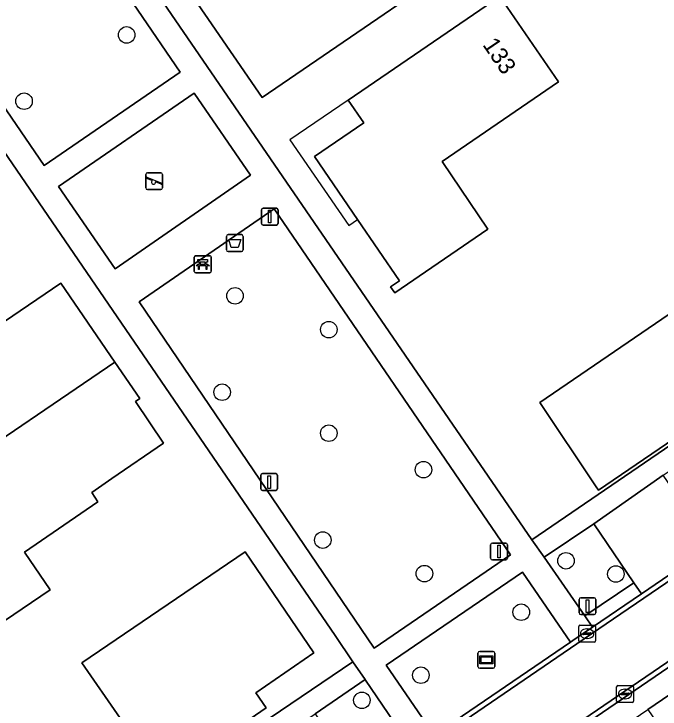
# Model space of a CAD drawing. Extents: x 155275 to 156265, y 382654 to 383635.
# Drawn here: x 155687.84 to 155726.1, y 383354.97 to 383396.14 of the extents above; entities that cross this region are included whole.
import ezdxf

# ---------------------------------------------------------------- set-up
doc = ezdxf.new("R2010")
doc.units = 0
for name, color, linetype in [('IMGEO_Afvalbak', 7, 'Continuous'), ('IMGEO_Bank', 7, 'Continuous'), ('IMGEO_Boom', 7, 'Continuous'), ('IMGEO_Erf', 7, 'Continuous'), ('IMGEO_Groenvoorziening', 7, 'Continuous'), ('IMGEO_Informatiebord', 7, 'Continuous'), ('IMGEO_Kolk', 7, 'Continuous'), ('IMGEO_Lichtmast', 7, 'Continuous'), ('IMGEO_Pand', 7, 'Continuous'), ('IMGEO_Pand_nummerreeks', 7, 'Continuous'), ('IMGEO_Pand_overbouw', 7, 'Continuous'), ('IMGEO_Parkeervlak_open', 7, 'Continuous'), ('IMGEO_Rijbaan_lokaal_gesloten', 7, 'Continuous'), ('IMGEO_Rijbaan_lokaal_open', 7, 'Continuous'), ('IMGEO_Speelvoorziening', 7, 'Continuous'), ('IMGEO_Terreindeel_zand', 7, 'Continuous'), ('IMGEO_Voetpad_open', 7, 'Continuous')]:
    doc.layers.add(name, color=color, linetype=linetype)

msp = doc.modelspace()

# ---------------------------------------------------------------- linework, layer by layer
at = {"layer": 'IMGEO_Afvalbak'}
for p, q in [((155700.423, 383382.17), (155700.423, 383382.97)), ((155700.423, 383382.97), (155700.423, 383382.17)), ((155700.523, 383383.07), (155701.313, 383383.07)), ((155701.313, 383383.07), (155700.523, 383383.07)), ((155701.413, 383382.97), (155701.413, 383382.17)), ((155701.413, 383382.17), (155701.413, 383382.97)), ((155701.313, 383382.07), (155700.523, 383382.07)), ((155700.523, 383382.07), (155701.313, 383382.07))]:
    msp.add_line(p, q, dxfattribs=at)
msp.add_lwpolyline([(155700.566, 383382.784), (155701.27, 383382.784), (155701.121, 383382.314), (155700.715, 383382.314), (155700.566, 383382.784)], dxfattribs=at)
for centre, start, end in [((155700.523, 383382.97), 90, 180), ((155700.523, 383382.97), 90, 180), ((155701.313, 383382.97), 0, 90), ((155701.313, 383382.97), 360, 90), ((155700.523, 383382.17), 180, 270), ((155700.523, 383382.17), 180, 270), ((155701.313, 383382.17), 270, 0), ((155701.313, 383382.17), 270, 0)]:
    msp.add_arc(centre, 0.1, start, end, dxfattribs=at)
at = {"layer": 'IMGEO_Bank'}
for p, q in [((155698.522, 383380.891), (155698.522, 383381.732)), ((155698.522, 383381.732), (155698.522, 383380.891)), ((155698.597, 383381.816), (155699.438, 383381.816)), ((155699.438, 383381.816), (155698.597, 383381.816)), ((155699.522, 383381.741), (155699.522, 383380.9)), ((155699.522, 383380.9), (155699.522, 383381.741)), ((155699.219, 383381.214), (155698.826, 383381.214)), ((155698.831, 383381.322), (155698.831, 383381.428)), ((155698.875, 383381.428), (155698.875, 383381.322)), ((155699.163, 383381.434), (155698.881, 383381.434)), ((155698.881, 383381.316), (155699.163, 383381.316)), ((155699.169, 383381.322), (155699.169, 383381.428)), ((155699.213, 383381.428), (155699.213, 383381.322)), ((155699.447, 383380.816), (155698.606, 383380.816)), ((155698.606, 383380.816), (155699.447, 383380.816))]:
    msp.add_line(p, q, dxfattribs=at)
for points in [[(155698.825, 383381.434), (155698.739, 383381.434), (155698.739, 383381.595), (155699.302, 383381.595), (155699.302, 383381.434), (155699.219, 383381.434)], [(155698.769, 383381.214), (155698.627, 383381.214), (155698.739, 383381.316), (155698.825, 383381.316)], [(155698.819, 383381.207), (155698.819, 383381), (155698.776, 383381), (155698.776, 383381.207)], [(155699.219, 383381.316), (155699.302, 383381.316), (155699.414, 383381.214), (155699.275, 383381.214)], [(155699.269, 383381.207), (155699.269, 383381), (155699.225, 383381), (155699.225, 383381.207)]]:
    msp.add_lwpolyline(points, dxfattribs=at)
for centre, radius, start, end in [((155698.6, 383381.738), 0.0779, 92.4484, 184.2845), ((155698.6, 383381.738), 0.0779, 92.4484, 184.2845), ((155699.444, 383381.738), 0.0779, 2.4484, 94.2845), ((155699.444, 383381.738), 0.0779, 2.4484, 94.2845), ((155698.769, 383381.207), 0.00671, 2.8957, 87.1043), ((155698.826, 383381.207), 0.00671, 92.8957, 177.1043), ((155698.824, 383381.427), 0.00671, 2.8957, 87.1043), ((155698.824, 383381.323), 0.00671, 272.8957, 357.1043), ((155698.881, 383381.427), 0.00671, 92.8957, 177.1043), ((155698.881, 383381.323), 0.00671, 182.8957, 267.1043), ((155699.163, 383381.427), 0.00671, 2.8957, 87.1043), ((155699.163, 383381.323), 0.00671, 272.8957, 357.1043), ((155699.22, 383381.427), 0.00671, 92.8957, 177.1043), ((155699.22, 383381.323), 0.00671, 182.8957, 267.1043), ((155699.218, 383381.207), 0.00671, 2.8957, 87.1043), ((155699.275, 383381.207), 0.00671, 92.8957, 177.1043), ((155698.6, 383380.894), 0.0779, 182.4484, 274.2845), ((155698.6, 383380.894), 0.0779, 182.4484, 274.2845), ((155699.444, 383380.894), 0.0779, 272.4484, 4.2845), ((155699.444, 383380.894), 0.0779, 272.4484, 4.2845)]:
    msp.add_arc(centre, radius, start, end, dxfattribs=at)
at = {"layer": 'IMGEO_Boom'}
for centre in [(155694.516, 383394.9), (155688.442, 383390.975), (155700.935, 383379.446), (155706.488, 383377.443), (155700.17, 383373.738), (155706.488, 383371.311), (155712.093, 383369.15), (155706.129, 383364.98), (155720.531, 383363.753), (155712.148, 383362.995), (155723.485, 383362.969), (155717.882, 383360.709), (155711.94, 383356.975), (155708.447, 383355.49)]:
    msp.add_circle(centre, 0.489, dxfattribs=at)
at = {"layer": 'IMGEO_Erf'}
for points in [[(155689.573, 383454.56), (155686.888, 383452.74), (155667.515, 383439.536), (155668.209, 383438.49), (155691.786, 383403.993), (155718.509, 383364.995), (155740.511, 383380.044), (155700.458, 383438.718), (155700.636, 383438.742)], [(155657.299, 383431.777), (155657.022, 383432.185), (155634.905, 383417.186), (155657.35, 383384.321), (155685.798, 383342.799), (155707.917, 383357.778), (155706.87, 383359.32)], [(155717.794, 383401.632), (155702.536, 383391.189), (155697.446, 383398.616), (155702.113, 383401.815), (155704.103, 383398.888), (155704.128, 383398.905), (155709.947, 383402.867), (155707.947, 383405.797), (155712.715, 383409.053)], [(155716.611, 383397.2), (155720.092, 383392.117), (155713.193, 383387.397), (155715.911, 383383.397), (155710.394, 383379.624), (155710.149, 383379.978), (155710.669, 383380.333), (155708.183, 383383.97), (155705.636, 383387.696), (155708.569, 383389.69), (155707.643, 383391.043)], [(155736.805, 383385.3), (155740.354, 383380.134), (155722.452, 383367.931), (155722.281, 383368.188), (155718.991, 383373.131), (155731.445, 383381.636), (155731.672, 383381.792)], [(155676.001, 383374.285), (155679.826, 383376.894), (155681.363, 383374.67), (155685.708, 383377.643), (155686.078, 383377.098), (155687.286, 383377.925), (155690.617, 383380.203), (155693.821, 383375.522), (155695.296, 383373.366), (155695.031, 383373.186), (155696.707, 383370.712), (155693.642, 383368.618), (155692.452, 383367.806), (155692.81, 383367.255), (155688.46, 383364.27), (155689.99, 383362.038), (155686.157, 383359.44), (155683.96, 383362.652), (155686.568, 383364.436), (155683.705, 383368.644), (155680.832, 383372.872), (155678.207, 383371.082)], [(155701.527, 383364.294), (155705.591, 383358.305), (155702.158, 383355.941), (155702.775, 383355.037), (155693.566, 383348.712), (155691.075, 383352.342), (155694.125, 383354.435), (155691.858, 383357.712)]]:
    msp.add_lwpolyline(points, close=True, dxfattribs=at)
msp.add_lwpolyline([(155745.715, 383368.811), (155725.382, 383354.939), (155763.878, 383298.522), (155764.327, 383297.885), (155764.413, 383298.003), (155764.346, 383298.049), (155765.665, 383299.955), (155765.785, 383299.873), (155772.022, 383308.374), (155772.167, 383308.3), (155804.469, 383352.147)], dxfattribs=at)
at = {"layer": 'IMGEO_Groenvoorziening'}
for points in [[(155671.715, 383413.396), (155689.641, 383387.16), (155697.682, 383392.701), (155680.127, 383418.418), (155674.678, 383414.539), (155674.299, 383415.086)], [(155695.25, 383379.093), (155709.178, 383358.572), (155717.245, 383364.098), (155703.253, 383384.6)], [(155722.181, 383365.939), (155719.23, 383363.961), (155721.652, 383360.486), (155724.558, 383362.458)], [(155720.795, 383358.936), (155717.961, 383363.071), (155709.882, 383357.573), (155712.721, 383353.417)], [(155708.636, 383356.718), (155705.676, 383354.691), (155708.061, 383351.183), (155711.009, 383353.222), (155708.663, 383356.678)]]:
    msp.add_lwpolyline(points, close=True, dxfattribs=at)
at = {"layer": 'IMGEO_Informatiebord'}
for p, q in [((155715.32, 383357.488), (155715.32, 383358.288)), ((155715.32, 383358.288), (155715.32, 383357.488)), ((155715.42, 383358.388), (155716.21, 383358.388)), ((155716.21, 383358.388), (155715.42, 383358.388)), ((155716.31, 383358.288), (155716.31, 383357.488)), ((155716.31, 383357.488), (155716.31, 383358.288)), ((155716.21, 383357.388), (155715.42, 383357.388)), ((155715.42, 383357.388), (155716.21, 383357.388))]:
    msp.add_line(p, q, dxfattribs=at)
for points in [[(155715.421, 383358.12), (155716.209, 383358.12), (155716.209, 383357.656), (155715.421, 383357.656), (155715.421, 383358.12)], [(155715.486, 383358.055), (155715.486, 383357.721), (155716.144, 383357.721), (155716.144, 383358.055), (155715.486, 383358.055)]]:
    msp.add_lwpolyline(points, dxfattribs=at)
for centre, start, end in [((155715.42, 383358.288), 90, 180), ((155715.42, 383358.288), 90, 180), ((155716.21, 383358.288), 0, 90), ((155716.21, 383358.288), 360, 90), ((155715.42, 383357.488), 180, 270), ((155715.42, 383357.488), 180, 270), ((155716.21, 383357.488), 270, 0), ((155716.21, 383357.488), 270, 0)]:
    msp.add_arc(centre, 0.1, start, end, dxfattribs=at)
at = {"layer": 'IMGEO_Kolk'}
for p, q in [((155721.283, 383359.01), (155721.283, 383359.862)), ((155721.358, 383359.936), (155722.21, 383359.936)), ((155721.771, 383359.716), (155721.796, 383359.716)), ((155722.284, 383359.862), (155722.284, 383359.01)), ((155721.542, 383359.43), (155721.542, 383359.442)), ((155721.98, 383359.393), (155721.582, 383359.393)), ((155721.585, 383359.479), (155721.983, 383359.479)), ((155722.026, 383359.442), (155722.026, 383359.43)), ((155722.21, 383358.936), (155721.358, 383358.936)), ((155721.794, 383359.156), (155721.769, 383359.156)), ((155723.606, 383356.367), (155724.458, 383356.367)), ((155723.531, 383355.441), (155723.531, 383356.293)), ((155724.019, 383356.147), (155724.044, 383356.147)), ((155724.532, 383356.293), (155724.532, 383355.441)), ((155723.79, 383355.861), (155723.79, 383355.873)), ((155724.228, 383355.824), (155723.83, 383355.824)), ((155723.833, 383355.91), (155724.231, 383355.91)), ((155724.042, 383355.587), (155724.017, 383355.587)), ((155724.274, 383355.873), (155724.274, 383355.861)), ((155724.458, 383355.367), (155723.606, 383355.367))]:
    msp.add_line(p, q, dxfattribs=at)
for points in [[(155721.283, 383359.01), (155721.283, 383359.862)], [(155721.358, 383359.936), (155722.21, 383359.936)], [(155722.284, 383359.862), (155722.284, 383359.01)], [(155722.21, 383358.936), (155721.358, 383358.936)], [(155723.606, 383356.367), (155724.458, 383356.367)], [(155723.531, 383355.441), (155723.531, 383356.293)], [(155724.532, 383356.293), (155724.532, 383355.441)], [(155724.458, 383355.367), (155723.606, 383355.367)]]:
    msp.add_lwpolyline(points, dxfattribs=at)
for centre, radius, start, end in [((155721.36, 383359.86), 0.0765, 91.552, 178.448), ((155721.36, 383359.86), 0.0765, 91.552, 178.448), ((155722.208, 383359.86), 0.0765, 1.552, 88.448), ((155722.208, 383359.86), 0.0765, 1.552, 88.448), ((155721.582, 383359.439), 0.0403, 85.8775, 175.7526), ((155721.579, 383359.429), 0.0366, 178.938, 274.7102), ((155721.983, 383359.436), 0.043, 264.8664, 352.4533), ((155721.987, 383359.441), 0.0386, 1.7309, 96.639), ((155721.36, 383359.012), 0.0765, 181.552, 268.448), ((155721.36, 383359.012), 0.0765, 181.552, 268.448), ((155722.208, 383359.012), 0.0765, 271.552, 358.448), ((155722.208, 383359.012), 0.0765, 271.552, 358.448), ((155723.608, 383356.291), 0.0765, 91.552, 178.448), ((155723.608, 383356.291), 0.0765, 91.552, 178.448), ((155724.456, 383356.291), 0.0765, 1.552, 88.448), ((155724.456, 383356.291), 0.0765, 1.552, 88.448), ((155723.83, 383355.87), 0.0403, 85.8775, 175.7526), ((155723.827, 383355.86), 0.0366, 178.938, 274.7102), ((155724.231, 383355.867), 0.043, 264.8664, 352.4533), ((155724.235, 383355.872), 0.0386, 1.7309, 96.639), ((155723.608, 383355.443), 0.0765, 181.552, 268.448), ((155723.608, 383355.443), 0.0765, 181.552, 268.448), ((155724.456, 383355.443), 0.0765, 271.552, 358.448), ((155724.456, 383355.443), 0.0765, 271.552, 358.448)]:
    msp.add_arc(centre, radius, start, end, dxfattribs=at)
for centre, major_axis, ratio, start_param, end_param in [((155721.77, 383359.436), (-0.387, 0.002), 0.722429, 4.712389, 7.853982), ((155721.795, 383359.436), (-0.39, 0.002), 0.717154, 1.570796, 4.712389), ((155724.018, 383355.867), (-0.387, 0.002), 0.722429, 4.712389, 7.853982), ((155724.043, 383355.867), (-0.39, 0.002), 0.717154, 1.570796, 4.712389)]:
    msp.add_ellipse(centre, major_axis=major_axis, ratio=ratio, start_param=start_param, end_param=end_param, dxfattribs=at)
at = {"layer": 'IMGEO_Lichtmast'}
for p, q in [((155702.493, 383383.736), (155702.493, 383384.536)), ((155702.493, 383384.536), (155702.493, 383383.736)), ((155702.593, 383384.636), (155703.383, 383384.636)), ((155703.383, 383384.636), (155702.593, 383384.636)), ((155703.483, 383384.536), (155703.483, 383383.736)), ((155703.483, 383383.736), (155703.483, 383384.536)), ((155703.383, 383383.636), (155702.593, 383383.636)), ((155702.593, 383383.636), (155703.383, 383383.636)), ((155702.455, 383368.019), (155702.455, 383368.819)), ((155702.455, 383368.819), (155702.455, 383368.019)), ((155702.555, 383368.919), (155703.345, 383368.919)), ((155703.345, 383368.919), (155702.555, 383368.919)), ((155703.445, 383368.819), (155703.445, 383368.019)), ((155703.445, 383368.019), (155703.445, 383368.819)), ((155703.345, 383367.919), (155702.555, 383367.919)), ((155702.555, 383367.919), (155703.345, 383367.919)), ((155716.071, 383363.905), (155716.071, 383364.705)), ((155716.071, 383364.705), (155716.071, 383363.905)), ((155716.171, 383364.805), (155716.961, 383364.805)), ((155716.961, 383364.805), (155716.171, 383364.805)), ((155717.061, 383364.705), (155717.061, 383363.905)), ((155717.061, 383363.905), (155717.061, 383364.705)), ((155716.961, 383363.805), (155716.171, 383363.805)), ((155716.171, 383363.805), (155716.961, 383363.805)), ((155721.306, 383360.668), (155721.306, 383361.468)), ((155721.306, 383361.468), (155721.306, 383360.668)), ((155721.406, 383361.568), (155722.196, 383361.568)), ((155722.196, 383361.568), (155721.406, 383361.568)), ((155722.296, 383361.468), (155722.296, 383360.668)), ((155722.296, 383360.668), (155722.296, 383361.468)), ((155722.196, 383360.568), (155721.406, 383360.568)), ((155721.406, 383360.568), (155722.196, 383360.568))]:
    msp.add_line(p, q, dxfattribs=at)
for points in [[(155702.913, 383384.511), (155703.063, 383384.511), (155703.063, 383383.761), (155702.913, 383383.761), (155702.913, 383384.511)], [(155702.875, 383368.794), (155703.025, 383368.794), (155703.025, 383368.044), (155702.875, 383368.044), (155702.875, 383368.794)], [(155716.491, 383364.68), (155716.641, 383364.68), (155716.641, 383363.93), (155716.491, 383363.93), (155716.491, 383364.68)], [(155721.726, 383361.443), (155721.876, 383361.443), (155721.876, 383360.693), (155721.726, 383360.693), (155721.726, 383361.443)]]:
    msp.add_lwpolyline(points, dxfattribs=at)
for centre, start, end in [((155702.593, 383384.536), 90, 180), ((155702.593, 383384.536), 90, 180), ((155703.383, 383384.536), 0, 90), ((155703.383, 383384.536), 360, 90), ((155702.593, 383383.736), 180, 270), ((155702.593, 383383.736), 180, 270), ((155703.383, 383383.736), 270, 0), ((155703.383, 383383.736), 270, 0), ((155702.555, 383368.819), 90, 180), ((155702.555, 383368.819), 90, 180), ((155703.345, 383368.819), 0, 90), ((155703.345, 383368.819), 360, 90), ((155702.555, 383368.019), 180, 270), ((155702.555, 383368.019), 180, 270), ((155703.345, 383368.019), 270, 0), ((155703.345, 383368.019), 270, 0), ((155716.171, 383364.705), 90, 180), ((155716.171, 383364.705), 90, 180), ((155716.961, 383364.705), 0, 90), ((155716.961, 383364.705), 360, 90), ((155716.171, 383363.905), 180, 270), ((155716.171, 383363.905), 180, 270), ((155716.961, 383363.905), 270, 0), ((155716.961, 383363.905), 270, 0), ((155721.406, 383361.468), 90, 180), ((155721.406, 383361.468), 90, 180), ((155722.196, 383361.468), 0, 90), ((155722.196, 383361.468), 360, 90), ((155721.406, 383360.668), 180, 270), ((155721.406, 383360.668), 180, 270), ((155722.196, 383360.668), 270, 0), ((155722.196, 383360.668), 270, 0)]:
    msp.add_arc(centre, 0.1, start, end, dxfattribs=at)
at = {"layer": 'IMGEO_Pand'}
for points in [[(155717.794, 383401.632), (155712.715, 383409.053), (155707.947, 383405.797), (155709.947, 383402.867), (155704.128, 383398.905), (155704.103, 383398.888), (155702.113, 383401.815), (155697.446, 383398.616), (155702.536, 383391.189)], [(155707.643, 383391.043), (155708.569, 383389.69), (155705.636, 383387.696), (155708.183, 383383.97), (155710.669, 383380.333), (155710.149, 383379.978), (155710.394, 383379.624), (155715.911, 383383.397), (155713.193, 383387.397), (155720.092, 383392.117), (155716.611, 383397.2)], [(155740.354, 383380.134), (155736.805, 383385.3), (155731.672, 383381.792), (155731.445, 383381.636), (155718.991, 383373.131), (155722.281, 383368.188), (155722.452, 383367.931)], [(155690.617, 383380.203), (155687.286, 383377.925), (155686.078, 383377.098), (155685.708, 383377.643), (155681.363, 383374.67), (155679.826, 383376.894), (155676.001, 383374.285), (155678.207, 383371.082), (155680.832, 383372.872), (155683.705, 383368.644), (155693.821, 383375.522)], [(155696.707, 383370.712), (155695.031, 383373.186), (155695.296, 383373.366), (155693.821, 383375.522), (155683.705, 383368.644), (155686.568, 383364.436), (155683.96, 383362.652), (155686.157, 383359.44), (155689.99, 383362.038), (155688.46, 383364.27), (155692.81, 383367.255), (155692.452, 383367.806), (155693.642, 383368.618)], [(155701.527, 383364.294), (155691.858, 383357.712), (155694.125, 383354.435), (155691.075, 383352.342), (155693.566, 383348.712), (155702.775, 383355.037), (155702.158, 383355.941), (155705.591, 383358.305)]]:
    msp.add_lwpolyline(points, close=True, dxfattribs=at)
at = {"layer": 'IMGEO_Pand_overbouw'}
msp.add_lwpolyline([(155707.643, 383391.043), (155704.189, 383388.695), (155707.663, 383383.614), (155708.183, 383383.97), (155705.636, 383387.696), (155708.569, 383389.69)], close=True, dxfattribs=at)
at = {"layer": 'IMGEO_Parkeervlak_open'}
msp.add_lwpolyline([(155729.169, 383364.646), (155728.72, 383365.299), (155726.295, 383368.818), (155722.181, 383365.939), (155724.558, 383362.458), (155725.003, 383361.806)], close=True, dxfattribs=at)
at = {"layer": 'IMGEO_Rijbaan_lokaal_gesloten'}
msp.add_lwpolyline([(155729.169, 383364.646), (155725.003, 383361.806), (155722.109, 383359.832), (155720.939, 383359.034), (155720.795, 383358.936), (155712.721, 383353.417), (155711.461, 383352.556), (155708.502, 383350.534), (155704.381, 383347.717), (155702.484, 383346.42), (155694.239, 383340.786), (155691.911, 383339.195), (155691.095, 383338.637), (155682.011, 383332.429), (155681.289, 383331.935), (155676.837, 383328.892), (155670.662, 383324.672), (155666.533, 383321.85), (155664.45, 383320.426), (155661.244, 383318.235), (155661.404, 383317.986), (155721.169, 383358.828), (155779.897, 383398.895)], dxfattribs=at)
msp.add_lwpolyline([(155753.96, 383376.139), (155759.005, 383379.588), (155782.291, 383395.421), (155782.106, 383395.69), (155715.377, 383350.126), (155663.845, 383314.887), (155664.009, 383314.637), (155684.541, 383328.678), (155693.872, 383335.059), (155715.33, 383349.733), (155745.158, 383370.123)], close=True, dxfattribs=at)
at = {"layer": 'IMGEO_Rijbaan_lokaal_open'}
for points in [[(155782.106, 383395.69), (155779.897, 383398.895), (155721.169, 383358.828), (155661.404, 383317.986), (155661.244, 383318.235), (155660.115, 383317.515)], [(155662.689, 383313.737), (155664.009, 383314.637), (155663.845, 383314.887), (155715.377, 383350.126), (155782.106, 383395.69)]]:
    msp.add_lwpolyline(points, dxfattribs=at)
at = {"layer": 'IMGEO_Speelvoorziening'}
for p, q in [((155695.649, 383385.84), (155695.649, 383386.64)), ((155695.649, 383386.64), (155695.649, 383385.84)), ((155696.032, 383386.268), (155695.693, 383386.405)), ((155695.718, 383386.465), (155696.594, 383386.112)), ((155695.749, 383386.74), (155696.539, 383386.74)), ((155696.539, 383386.74), (155695.749, 383386.74)), ((155696.639, 383386.64), (155696.639, 383385.84)), ((155696.639, 383385.84), (155696.639, 383386.64)), ((155696.57, 383386.052), (155696.23, 383386.189)), ((155696.539, 383385.74), (155695.749, 383385.74)), ((155695.749, 383385.74), (155696.539, 383385.74))]:
    msp.add_line(p, q, dxfattribs=at)
for centre, radius, start, end in [((155695.749, 383386.64), 0.1, 90, 180), ((155695.749, 383386.64), 0.1, 90, 180), ((155695.706, 383386.435), 0.0327, 68.078, 248.078), ((155696.539, 383386.64), 0.1, 0, 90), ((155696.539, 383386.64), 0.1, 360, 90), ((155696.111, 383386.178), 0.12, 130.9928, 5.1632), ((155696.582, 383386.082), 0.0327, 248.078, 68.078), ((155695.749, 383385.84), 0.1, 180, 270), ((155695.749, 383385.84), 0.1, 180, 270), ((155696.539, 383385.84), 0.1, 270, 0), ((155696.539, 383385.84), 0.1, 270, 0)]:
    msp.add_arc(centre, radius, start, end, dxfattribs=at)
at = {"layer": 'IMGEO_Terreindeel_zand'}
msp.add_lwpolyline([(155693.831, 383381.049), (155701.85, 383386.592), (155698.517, 383391.454), (155690.491, 383385.929)], close=True, dxfattribs=at)
at = {"layer": 'IMGEO_Voetpad_open'}
for points in [[(155657.299, 383431.777), (155706.87, 383359.32), (155707.917, 383357.778), (155708.636, 383356.718), (155708.663, 383356.678), (155711.009, 383353.222), (155711.461, 383352.556), (155712.721, 383353.417), (155709.882, 383357.573), (155717.961, 383363.071), (155720.795, 383358.936), (155720.939, 383359.034), (155722.109, 383359.832), (155721.652, 383360.486), (155719.23, 383363.961), (155718.509, 383364.995), (155691.786, 383403.993)], [(155743, 383378.994), (155741.737, 383380.843), (155740.511, 383380.044), (155718.509, 383364.995), (155719.23, 383363.961), (155722.181, 383365.939), (155726.295, 383368.818), (155729.003, 383370.632), (155735.152, 383374.886), (155738.998, 383377.461), (155741.207, 383378.941), (155741.822, 383378.06)], [(155686.548, 383341.702), (155691.357, 383344.944), (155699.624, 383350.551), (155701.519, 383351.894), (155705.676, 383354.691), (155708.636, 383356.718), (155707.917, 383357.778), (155685.798, 383342.799), (155684.569, 383341.975), (155685.887, 383340.048)]]:
    msp.add_lwpolyline(points, dxfattribs=at)
for points in [[(155689.641, 383387.16), (155671.715, 383413.396), (155674.299, 383415.086), (155674.678, 383414.539), (155680.127, 383418.418), (155697.682, 383392.701)], [(155693.831, 383381.049), (155690.491, 383385.929), (155698.517, 383391.454), (155701.85, 383386.592)], [(155703.253, 383384.6), (155717.245, 383364.098), (155709.178, 383358.572), (155695.25, 383379.093)], [(155714.768, 383347.689), (155716.015, 383348.542), (155720.581, 383351.663), (155724.137, 383354.089), (155725.382, 383354.939), (155745.715, 383368.811), (155745.158, 383370.123), (155715.33, 383349.733), (155693.872, 383335.059), (155694.36, 383333.757), (155698.263, 383336.406)], [(155725.003, 383361.806), (155724.558, 383362.458), (155721.652, 383360.486), (155722.109, 383359.832)]]:
    msp.add_lwpolyline(points, close=True, dxfattribs=at)

# ---------------------------------------------------------------- texts
at = {"layer": 'IMGEO_Pand_nummerreeks'}
msp.add_text('133', height=1, rotation=304.2054, dxfattribs=at).set_placement((155715.562, 383394.316))

doc.saveas('drawing.dxf')
